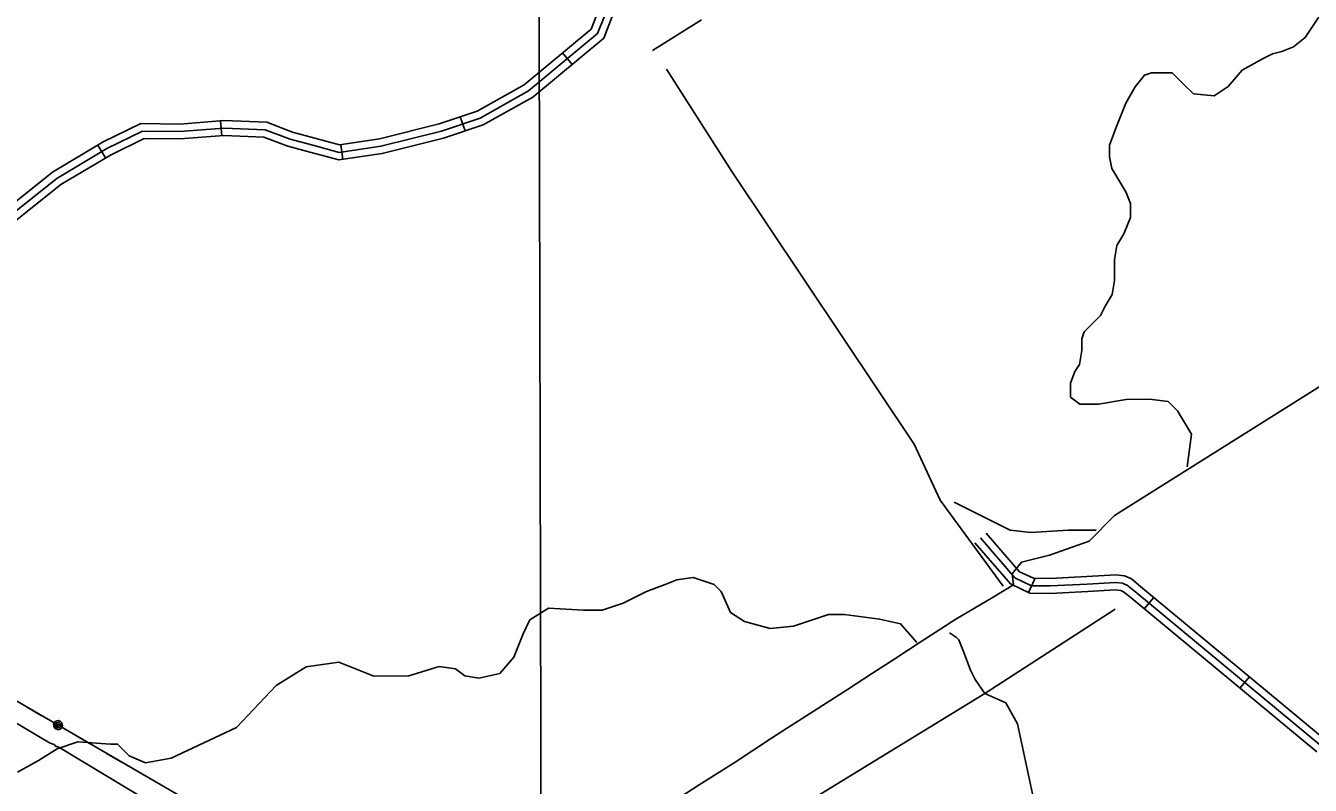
# Model space of a CAD drawing. Extents: x 3329332 to 3367211, y 631066 to 656469.
# Drawn here: x 3358710 to 3361295, y 646342 to 647869 of the extents above; entities that cross this region are included whole.
import ezdxf

# ---------------------------------------------------------------- set-up
doc = ezdxf.new("R2010")
doc.units = 0
for name, color, linetype in [('V-GRID-MAJR', 7, 'Continuous'), ('V-ROAD-CNTR', 7, 'Continuous'), ('V-TOPO-SHOR', 7, 'Continuous'), ('V-UTIL-LINE', 7, 'Continuous')]:
    doc.layers.add(name, color=color, linetype=linetype)

msp = doc.modelspace()

# ---------------------------------------------------------------- linework, layer by layer
at = {"layer": 'V-GRID-MAJR'}
msp.add_spline([(3359767.9, 636497.8), (3359754.7, 642557.2), (3359741.4, 648618.5), (3359728.2, 654679.9), (3359728.2, 654681.8)], degree=3, dxfattribs=at)
at = {"layer": 'V-ROAD-CNTR'}
for p, q in [((3359809.5, 647791.5), (3359790.3, 647814.6)), ((3359594.4, 647657.7), (3359584.7, 647686.1)), ((3359104.8, 647648.1), (3359102.5, 647678)), ((3358871.2, 647603.7), (3358855.8, 647629.5)), ((3359348.7, 647600.7), (3359344.3, 647630.3)), ((3360727.8, 646729.8), (3360740.6, 646756.9)), ((3360960.5, 646696.8), (3360979.7, 646719.9)), ((3361153.1, 646537.3), (3361172.2, 646560.4))]:
    msp.add_line(p, q, dxfattribs=at)
for points in [[(3359859, 647890), (3359848.1, 647862.7), (3359713.5, 647750.6), (3359618.5, 647697.5), (3359542.5, 647671.8), (3359421.9, 647641.8), (3359342, 647630), (3359292.2, 647643.4), (3359247, 647655.6), (3359195.2, 647675.2), (3359108.7, 647678.5), (3359020.3, 647671.7), (3358942.1, 647672.5), (3358866.5, 647635.8), (3358764.3, 647574.8), (3358608.6, 647450.6)], [(3359874.7, 647888.8), (3359860.7, 647853.6), (3359722, 647738.2), (3359624.6, 647683.7), (3359546.7, 647657.4), (3359424.9, 647627), (3359341.1, 647614.7), (3359288.3, 647628.9), (3359242.4, 647641.3), (3359192.2, 647660.3), (3359108.9, 647663.4), (3359020.8, 647656.7), (3358945.5, 647657.5), (3358873.6, 647622.6), (3358772.9, 647562.4), (3358618.4, 647439.2)], [(3359890.4, 647887.6), (3359873.2, 647844.5), (3359730.6, 647725.8), (3359630.7, 647670), (3359550.9, 647643), (3359427.8, 647612.3), (3359340.2, 647599.4), (3359284.4, 647614.4), (3359237.8, 647627), (3359189.2, 647645.4), (3359109.2, 647648.4), (3359021.3, 647641.7), (3358948.8, 647642.4), (3358880.7, 647609.4), (3358781.4, 647550.1), (3358628.2, 647427.8)], [(3361317.4, 646420.6), (3360943.8, 646730.2), (3360927.1, 646744.1), (3360917.3, 646748.2), (3360902.8, 646750.1), (3360846.2, 646746.6), (3360771.5, 646742.8), (3360734.2, 646743.3), (3360700.7, 646759.3), (3360631.1, 646839.3)], [(3361327, 646432.2), (3360953.4, 646741.7), (3360935, 646757.1), (3360921.2, 646762.9), (3360903.3, 646765.2), (3360845.3, 646761.6), (3360771.2, 646757.8), (3360737.7, 646758.3), (3360709.9, 646771.5), (3360642.4, 646849.2)], [(3361307.9, 646409), (3360934.2, 646718.7), (3360919.2, 646731.2), (3360913.4, 646733.6), (3360902.3, 646735), (3360847, 646731.6), (3360771.8, 646727.8), (3360730.8, 646728.4), (3360691.4, 646747.1), (3360619.8, 646829.5)]]:
    msp.add_lwpolyline(points, dxfattribs=at)
at = {"layer": 'V-TOPO-SHOR'}
msp.add_line((3360639.7, 646526.6), (3360902, 646695.9), dxfattribs=at)
for points in [[(3359971.3, 647819.7), (3360069.7, 647880.9)], [(3361046.9, 646982.3), (3361056.1, 647048), (3361027.9, 647094.8), (3361009.1, 647113.5), (3360971.6, 647118.2), (3360924.7, 647118.1), (3360868.4, 647108.6), (3360830.9, 647108.5), (3360812.1, 647122.5), (3360812.1, 647150.7), (3360821.4, 647174.1), (3360830.7, 647188.2), (3360835.4, 647216.4), (3360835.3, 647239.8), (3360840, 647253.9), (3360849.4, 647263.3), (3360872.8, 647286.8), (3360882.1, 647305.6), (3360896.1, 647329), (3360900.8, 647357.2), (3360900.7, 647380.6), (3360900.7, 647399.4), (3360905.3, 647427.5), (3360919.4, 647451), (3360933.4, 647483.9), (3360933.3, 647512), (3360923.9, 647535.4), (3360909.8, 647558.9), (3360895.7, 647582.3), (3360890.9, 647605.7), (3360890.9, 647629.2), (3360904.9, 647666.7), (3360923.5, 647713.7), (3360942.2, 647746.5), (3360961, 647770), (3360975, 647774.7), (3361017.2, 647774.8), (3361040.7, 647751.4), (3361059.5, 647732.7), (3361101.7, 647728.1), (3361129.8, 647746.9), (3361157.9, 647779.8), (3361200.1, 647803.3), (3361218.8, 647812.7), (3361237.6, 647817.4), (3361261, 647826.8), (3361284.4, 647845.7), (3361312.5, 647887.9)], [(3360676.8, 646742.4), (3360549.9, 646915.7), (3360498.1, 647028.2), (3360131.2, 647576.2), (3359999.5, 647782.3)], [(3360697.6, 646744.8), (3360695, 646767.1), (3360713.7, 646790.6), (3360769.9, 646804.7), (3360849.6, 646833), (3360901.1, 646884.7), (3361538.1, 647284.5), (3361647.3, 647360)], [(3360578, 646911.1), (3360690.7, 646855), (3360732.9, 646850.4), (3360807.9, 646855.2), (3360864.2, 646855.3)], [(3358693.8, 646368.2), (3358735.9, 646391.7), (3358773.4, 646415.2), (3358815.6, 646429.4), (3358881.3, 646424.8), (3358895.3, 646424.8), (3358918.8, 646401.4), (3358951.7, 646387.4), (3359003.2, 646396.9), (3359134.4, 646458.1), (3359214, 646542.7), (3359274.9, 646580.3), (3359340.5, 646589.8), (3359410.9, 646561.8), (3359481.3, 646561.9), (3359542.2, 646580.8), (3359575.1, 646576.2), (3359593.8, 646562.2), (3359622, 646557.5), (3359664.2, 646567), (3359692.3, 646599.9), (3359710.9, 646646.8), (3359724.9, 646675), (3359762.4, 646698.5), (3359832.8, 646693.9), (3359870.3, 646694), (3359912.5, 646708.1), (3359959.3, 646731.7), (3359996.8, 646745.8), (3360020.2, 646755.2), (3360053.1, 646760), (3360095.3, 646746), (3360109.4, 646732), (3360128.2, 646689.8), (3360156.4, 646671.1), (3360208, 646657.1), (3360254.9, 646661.9), (3360297.1, 646676), (3360325.2, 646685.5), (3360344, 646685.5), (3360358, 646685.5), (3360428.4, 646676.3), (3360470.6, 646667), (3360503.5, 646629.5)], [(3359796, 646171), (3359888.9, 646230.1), (3359975.4, 646284.7), (3360065.6, 646342.8), (3360135.8, 646387.3), (3360210.7, 646436.7), (3360250.4, 646462.1), (3360304.2, 646496.6), (3360363.8, 646534.9), (3360414, 646567.6), (3360459.1, 646596.5), (3360510, 646629.9), (3360582, 646676.2), (3360656.5, 646720.6), (3360697.6, 646744.8)], [(3361517.2, 646261), (3360805.1, 645865.7), (3360748.1, 646268.9), (3360705.5, 646465.8), (3360682, 646507.9), (3360639.7, 646526.6), (3360620.9, 646554.7), (3360611.5, 646573.5), (3360597.4, 646611), (3360587.9, 646634.4), (3360583.2, 646639.1), (3360569.1, 646648.4)], [(3360639.7, 646526.6), (3360087, 646187.9), (3359553, 645844.6), (3358789.5, 645355.4), (3358480.3, 645157.8), (3357581, 644598), (3357468.9, 644713.7)]]:
    msp.add_lwpolyline(points, dxfattribs=at)
at = {"layer": 'V-UTIL-LINE'}
for points in [[(3361202.2, 645029), (3360490, 645454.7), (3359795.5, 645856.1), (3359099, 646275.2), (3358388.5, 646687.8), (3357644.3, 647136.2), (3356941.2, 647554.3), (3356255.3, 647960.9), (3355532.4, 648389.2), (3354786.7, 648838), (3354066.5, 649265.1), (3353349.9, 649694), (3352613, 650145.3)], [(3359093.2, 646228.2), (3358780.2, 646416.7), (3358773.9, 646420.3), (3358770.8, 646420.3), (3358767.6, 646423.9), (3358758.1, 646427.6), (3358410.5, 646634.1)], [(3358741.7, 646482.7), (3358712.3, 646499.7)], [(3358775.4, 646463.1), (3358775.6, 646460.2), (3358777.4, 646461.7), (3358777.1, 646464.4), (3358774.5, 646465.6), (3358772.6, 646462.8), (3358773.7, 646458.2), (3358778, 646457.8), (3358781.4, 646461.2), (3358780.5, 646465.7), (3358777.2, 646468.7), (3358772.4, 646467.9), (3358769.4, 646463.3), (3358770.9, 646455.3), (3358774.2, 646454.2), (3358777.7, 646454.4), (3358780.9, 646455.9), (3358783.2, 646458.6), (3358784.3, 646461.9), (3358784.1, 646465.4), (3358782.6, 646468.5), (3358779.9, 646470.9), (3358776.6, 646472), (3358773.1, 646471.8), (3358769.9, 646470.2), (3358767.6, 646467.6), (3358766.5, 646464.3), (3358766.7, 646460.8), (3358768.2, 646457.6), (3358770.9, 646455.3)], [(3358838.5, 646426.4), (3358809.1, 646443.5)], [(3358902.5, 646389.2), (3358873.1, 646406.3)], [(3358966.5, 646352.1), (3358937.1, 646369.2)]]:
    msp.add_lwpolyline(points, dxfattribs=at)

doc.saveas('drawing.dxf')
